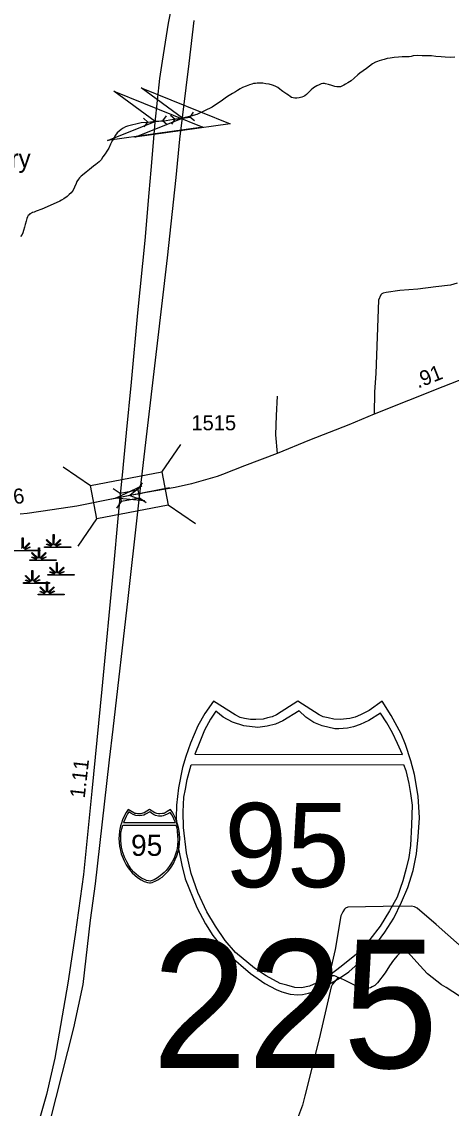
# Model space of a CAD drawing. Extents: x 2220236 to 2384410, y 720751 to 894131.
# Drawn here: x 2351875 to 2355445, y 852126 to 861155 of the extents above; entities that cross this region are included whole.
import ezdxf

# ---------------------------------------------------------------- set-up
doc = ezdxf.new("R2010")
doc.units = 0
doc.layers.add('Default', color=7, linetype='Continuous')

msp = doc.modelspace()

# ---------------------------------------------------------------- linework, layer by layer
at = {"layer": 'Default'}
for p, q in [((2353300.8, 860404.5), (2353271.5, 860363.1)), ((2353300.8, 860404.5), (2353271.5, 860363.1)), ((2352886, 860354), (2352924.4, 860320.7)), ((2352886, 860354), (2352924.4, 860320.7)), ((2352893.2, 860280.6), (2352924.4, 860320.7)), ((2352893.2, 860280.6), (2352924.4, 860320.7)), ((2352924.4, 860320.7), (2353044.7, 860332.6)), ((2352924.4, 860320.7), (2353044.7, 860332.6)), ((2353075.8, 860372.7), (2353044.7, 860332.6)), ((2353075.8, 860372.7), (2353044.7, 860332.6)), ((2353083.1, 860299.3), (2353044.7, 860332.6)), ((2353083.1, 860299.3), (2353044.7, 860332.6)), ((2353112, 860377.7), (2353151.7, 860346.1)), ((2353112, 860377.7), (2353151.7, 860346.1)), ((2353122.4, 860304.7), (2353151.7, 860346.1)), ((2353122.4, 860304.7), (2353151.7, 860346.1)), ((2353151.7, 860346.1), (2353271.5, 860363.1)), ((2353151.7, 860346.1), (2353271.5, 860363.1)), ((2353311.2, 860331.5), (2353271.5, 860363.1)), ((2353311.2, 860331.5), (2353271.5, 860363.1)), ((2353041, 857413), (2353196.5, 857641)), ((2352218.8, 857457.5), (2352446.8, 857302)), ((2352635.1, 857277.1), (2352692.1, 857238.2)), ((2352840.7, 857266), (2352879.5, 857322.9)), ((2352666.3, 857111.9), (2352705.2, 857168.9)), ((2352853.5, 857198.2), (2352910.5, 857159.3)), ((2353092.2, 857141.8), (2353320.2, 856986.3)), ((2352343.7, 856796.6), (2352499.2, 857024.6)), ((2353468, 855509.1), (2353397.1, 855406.3)), ((2353648.4, 855394.7), (2353468, 855509.1)), ((2354171.2, 855509.1), (2353994, 855394.7)), ((2354348.1, 855394.7), (2354171.2, 855509.1)), ((2354761.9, 855432.4), (2354690.9, 855394.7)), ((2354870.8, 855509.1), (2354761.9, 855432.4)), ((2354945.8, 855390.7), (2354870.8, 855509.1)), ((2353397.1, 855406.3), (2353339.2, 855304.6)), ((2353445.5, 855358.5), (2353394.8, 855267.1)), ((2353489.4, 855426.1), (2353445.5, 855358.5)), ((2353548.4, 855377), (2353489.4, 855426.1)), ((2353627.9, 855335.6), (2353548.4, 855377)), ((2353690.5, 855374.4), (2353648.4, 855394.7)), ((2353728, 855366.5), (2353690.5, 855374.4)), ((2353775.5, 855358), (2353728, 855366.5)), ((2353821.7, 855356.6), (2353775.5, 855358)), ((2353882.3, 855359.5), (2353821.7, 855356.6)), ((2353918.9, 855369.7), (2353882.3, 855359.5)), ((2353956.9, 855377.6), (2353918.9, 855369.7)), ((2353994, 855394.7), (2353956.9, 855377.6)), ((2354044.7, 855345.1), (2353984.1, 855318.4)), ((2354181.5, 855427.9), (2354044.7, 855345.1)), ((2354235.6, 855377), (2354181.5, 855427.9)), ((2354302.4, 855332.4), (2354235.6, 855377)), ((2354381.1, 855378.5), (2354348.1, 855394.7)), ((2354421.5, 855369.7), (2354381.1, 855378.5)), ((2354469.3, 855358.8), (2354421.5, 855369.7)), ((2354520.9, 855356.6), (2354469.3, 855358.8)), ((2354602.9, 855366.5), (2354520.9, 855356.6)), ((2354647.5, 855375.2), (2354602.9, 855366.5)), ((2354690.9, 855394.7), (2354647.5, 855375.2)), ((2354759.1, 855347.8), (2354688.6, 855314.5)), ((2354855.9, 855408.8), (2354759.1, 855347.8)), ((2354910.8, 855329.2), (2354855.9, 855408.8)), ((2355029.2, 855237), (2354945.8, 855390.7)), ((2353339.2, 855304.6), (2353277.7, 855160.9)), ((2353394.8, 855267.1), (2353354.2, 855172.4)), ((2353720.2, 855303.8), (2353627.9, 855335.6)), ((2353837.9, 855291), (2353720.2, 855303.8)), ((2353914.2, 855300.6), (2353837.9, 855291)), ((2353984.1, 855318.4), (2353914.2, 855300.6)), ((2354372.6, 855303.7), (2354302.4, 855332.4)), ((2354476.3, 855280.2), (2354372.6, 855303.7)), ((2354509.6, 855278.3), (2354476.3, 855280.2)), ((2354583.9, 855284.1), (2354509.6, 855278.3)), ((2354631.9, 855294.9), (2354583.9, 855284.1)), ((2354688.6, 855314.5), (2354631.9, 855294.9)), ((2354955.8, 855246.9), (2354910.8, 855329.2)), ((2353277.7, 855160.9), (2353239.6, 855049.6)), ((2353354.2, 855172.4), (2353312.8, 855067.7)), ((2354998.8, 855156.8), (2354955.8, 855246.9)), ((2355065.1, 855150.3), (2355029.2, 855237)), ((2353312.8, 855067.7), (2355039, 855067.2)), ((2355039, 855067.2), (2354998.8, 855156.8)), ((2355109.3, 855014.5), (2355065.1, 855150.3)), ((2353239.6, 855049.6), (2353212.4, 854958.1)), ((2353251.1, 854857.2), (2353282.6, 854981.1)), ((2353282.6, 854981.1), (2355049.2, 854981.9)), ((2355049.2, 854981.9), (2355067.7, 854933.2)), ((2355138.4, 854901.1), (2355109.3, 855014.5)), ((2353212.4, 854958.1), (2353178.9, 854790.3)), ((2355067.7, 854933.2), (2355093.2, 854825)), ((2355169.3, 854718.9), (2355138.4, 854901.1)), ((2353235.5, 854776.9), (2353251.1, 854857.2)), ((2355093.2, 854825), (2355106.5, 854741.7)), ((2353178.9, 854790.3), (2353161.7, 854644.1)), ((2353215.9, 854588.9), (2353223.7, 854712.3)), ((2353223.7, 854712.3), (2353235.5, 854776.9)), ((2355106.5, 854741.7), (2355120.2, 854645.7)), ((2355180.1, 854540.7), (2355169.3, 854718.9)), ((2353161.7, 854644.1), (2353158.7, 854540.7)), ((2355120.2, 854645.7), (2355115.4, 854481.2)), ((2353158.7, 854540.7), (2353177.6, 854282.6)), ((2353218.8, 854460.6), (2353215.9, 854588.9)), ((2355170.6, 854382.4), (2355180.1, 854540.7)), ((2353245.3, 854250.1), (2353218.8, 854460.6)), ((2355115.4, 854481.2), (2355107.5, 854310.9)), ((2355156.3, 854239.6), (2355170.6, 854382.4)), ((2353177.6, 854282.6), (2353205.8, 854145.2)), ((2355107.5, 854310.9), (2355091.8, 854210)), ((2353284.4, 854077.8), (2353245.3, 854250.1)), ((2355091.8, 854210), (2355070.9, 854118.3)), ((2355128.1, 854102.7), (2355156.3, 854239.6)), ((2353205.8, 854145.2), (2353234.7, 854034.1)), ((2353338.2, 853918.2), (2353284.4, 854077.8)), ((2355070.9, 854118.3), (2355042.3, 854016.4)), ((2355085.4, 853961.4), (2355128.1, 854102.7)), ((2353234.7, 854034.1), (2353330.2, 853793.9)), ((2355042.3, 854016.4), (2354996.1, 853881.1)), ((2353414.6, 853759.5), (2353338.2, 853918.2)), ((2355031.6, 853837.7), (2355085.4, 853961.4)), ((2354996.1, 853881.1), (2354932.5, 853766.5)), ((2354967.3, 853705.1), (2355031.6, 853837.7)), ((2353330.2, 853793.9), (2353402, 853659.4)), ((2353486, 853639.1), (2353414.6, 853759.5)), ((2354932.5, 853766.5), (2354853, 853639.2)), ((2353402, 853659.4), (2353463.6, 853562.8)), ((2353566.2, 853521.6), (2353486, 853639.1)), ((2354853, 853639.2), (2354767.1, 853527.7)), ((2354894.3, 853589.1), (2354967.3, 853705.1)), ((2353463.6, 853562.8), (2353549.9, 853454.1)), ((2354802.4, 853464.9), (2354894.3, 853589.1)), ((2353549.9, 853454.1), (2353596.7, 853402.2)), ((2353652, 853421.1), (2353566.2, 853521.6)), ((2354729.7, 853481.4), (2354658.9, 853406.8)), ((2354698.2, 853355.2), (2354802.4, 853464.9)), ((2354767.1, 853527.7), (2354729.7, 853481.4)), ((2353596.7, 853402.2), (2353775.9, 853245.6)), ((2353811.1, 853290.6), (2353652, 853421.1)), ((2354658.9, 853406.8), (2354530.1, 853303.3)), ((2354593.7, 853260.4), (2354698.2, 853355.2)), ((2353906.5, 853226.9), (2353811.1, 853290.6)), ((2354530.1, 853303.3), (2354435.9, 853233)), ((2353775.9, 853245.6), (2353895.6, 853163.8)), ((2354024.2, 853163.2), (2353906.5, 853226.9)), ((2354435.9, 853233), (2354323.3, 853166.4)), ((2354449.3, 853169.1), (2354516.3, 853208.4)), ((2354516.3, 853208.4), (2354593.7, 853260.4)), ((2353895.6, 853163.8), (2353991.2, 853112.2)), ((2353991.2, 853112.2), (2354036.2, 853095.1)), ((2354078, 853148.5), (2354024.2, 853163.2)), ((2354036.2, 853095.1), (2354106.5, 853075.5)), ((2354144.6, 853130.9), (2354078, 853148.5)), ((2354199.4, 853127), (2354144.6, 853130.9)), ((2354266, 853141), (2354199.4, 853127)), ((2354209, 853071.8), (2354260, 853081.7)), ((2354260, 853081.7), (2354309.6, 853098)), ((2354323.3, 853166.4), (2354266, 853141)), ((2354309.6, 853098), (2354366, 853123)), ((2354366, 853123), (2354449.3, 853169.1)), ((2354106.5, 853075.5), (2354171.2, 853068.2)), ((2354171.2, 853068.2), (2354209, 853071.8))]:
    msp.add_line(p, q, dxfattribs=at)
for points in [[(2353160, 861473.2), (2353091.8, 861144), (2353041.2, 860826.5), (2353019.8, 860684.3), (2352982.8, 860316.1), (2352947.8, 859922.6), (2352932.2, 859733.7), (2352899.1, 859336.3), (2352838.7, 858736.3), (2352784.2, 858159.7), (2352743.3, 857739), (2352708.8, 857387.3), (2352690.5, 857200.7)], [(2353160, 861473.2), (2353091.8, 861144), (2353041.2, 860826.5), (2353019.8, 860684.3), (2352982.8, 860316.1), (2352947.8, 859922.6), (2352932.2, 859733.7), (2352899.1, 859336.3), (2352838.7, 858736.3), (2352784.2, 858159.7), (2352743.3, 857739), (2352708.8, 857387.3), (2352690.5, 857200.7)], [(2352855.9, 857232.9), (2352878.4, 857419.4), (2352906.9, 857659.1), (2352997.4, 858436.3), (2353087, 859194.1), (2353159, 859860.3), (2353190.1, 860177.8), (2353266.1, 860809), (2353308.9, 861165.4)], [(2352855.9, 857232.9), (2352878.4, 857419.4), (2352906.9, 857659.1), (2352997.4, 858436.3), (2353087, 859194.1), (2353159, 859860.3), (2353190.1, 860177.8), (2353266.1, 860809), (2353308.9, 861165.4)], [(2355474.4, 860860.4), (2355438.4, 860858.3), (2355394.4, 860859.8), (2355360.4, 860863.3), (2355318.2, 860867.2), (2355281.3, 860870.6), (2355241.6, 860870.6), (2355202.2, 860871.6), (2355164.1, 860873.4), (2355128.1, 860870.9), (2355112.2, 860866.3), (2355096.5, 860864), (2355038.4, 860863.3), (2355008, 860861.1), (2354970.4, 860857.2), (2354936.5, 860852.6), (2354913, 860848.3), (2354886.7, 860841.3), (2354864.6, 860835.5), (2354847.4, 860830.9), (2354832.5, 860825.3), (2354814.8, 860818.7), (2354791.1, 860804.6), (2354765.2, 860786.5), (2354739.5, 860765.7), (2354711.7, 860747.2), (2354685.9, 860727.4), (2354668.1, 860712.6), (2354638.4, 860684.5), (2354612.7, 860664.4), (2354586.7, 860647.9), (2354566.9, 860635.6), (2354553.1, 860627.5), (2354541.2, 860621.4), (2354525.1, 860614.8), (2354495.3, 860613), (2354477.1, 860616.2), (2354453.1, 860624.4), (2354425.2, 860633.7), (2354401, 860639.3), (2354391.1, 860641.5), (2354378.9, 860641.7), (2354362.9, 860639.4), (2354347.2, 860631.5), (2354327.2, 860620.9), (2354301.2, 860606.7), (2354281.6, 860588.5), (2354257.9, 860566.2), (2354242.2, 860550.1), (2354228.2, 860539.7), (2354216.3, 860533.3), (2354202.4, 860527.1), (2354182.3, 860521.4), (2354160.4, 860518.8), (2354146.3, 860518.3), (2354131.1, 860521.6), (2354117.8, 860526), (2354106.4, 860532.1), (2354092.7, 860544), (2354077.9, 860553.9), (2354045.8, 860575.5), (2354033.4, 860583.2), (2354019.4, 860595.1), (2354003.4, 860609.3), (2353981, 860620.5), (2353959, 860628.8), (2353933.1, 860635.9), (2353903.1, 860639.6), (2353878.9, 860643.5), (2353858.9, 860645), (2353842.8, 860645.3), (2353831, 860644.9), (2353816.9, 860642.7), (2353802.9, 860640.4), (2353787, 860636.5), (2353767.6, 860629.8), (2353741.1, 860619.9), (2353711.4, 860607.2), (2353691.5, 860597.1)], [(2353691.5, 860597.1), (2353669.7, 860582.5), (2353651.8, 860572.6), (2353627.3, 860559.4), (2353598.2, 860541.8), (2353576.1, 860527.8), (2353544.6, 860503.5), (2353524.6, 860488.6), (2353502.8, 860474.6), (2353457.1, 860444.1), (2353331.8, 860383.8), (2353282, 860369.2), (2353211.6, 860354.6), (2353137.5, 860342.5), (2353074.4, 860331.5), (2352984.5, 860326.7), (2352925.1, 860318.2), (2352868, 860313.3), (2352754.9, 860287.4), (2352737.1, 860281.7), (2352719.2, 860270.2), (2352702.6, 860259), (2352685.4, 860244.2), (2352669.6, 860230.4), (2352653.9, 860212.7), (2352642.3, 860192.5), (2352626.6, 860165.6), (2352613, 860137.8), (2352599.2, 860105.4), (2352583.5, 860079.2), (2352567.7, 860057.2), (2352550.1, 860031.2), (2352534.3, 860008.2), (2352517.9, 859991.2), (2352490.9, 859968.1), (2352473.1, 859954.2), (2352437.5, 859927.2), (2352409.5, 859904.7), (2352380, 859880.5), (2352367.9, 859870.2), (2352354, 859856.5), (2352346.3, 859846.3), (2352334.5, 859827.8), (2352326.7, 859810.4), (2352313.2, 859780.3), (2352301.4, 859755.8), (2352285.5, 859733.9), (2352269.8, 859717.8), (2352252, 859702.9), (2352226.2, 859683.2), (2352206.3, 859672.5), (2352190.6, 859664.3), (2352136.7, 859640.1), (2352043.3, 859598.6), (2351995.4, 859580.2), (2351977.6, 859573.6), (2351965.7, 859569.8), (2351955.7, 859563.8), (2351943.8, 859557.4), (2351935.9, 859551.5), (2351929.9, 859545.3), (2351924.2, 859533), (2351918.2, 859518.6), (2351911.9, 859496.4), (2351904.8, 859468.8), (2351899.1, 859446.6), (2351891.3, 859420.7), (2351885.6, 859400.8), (2351877.6, 859386.6), (2351865.8, 859370.4)], [(2357204, 859144.5), (2357055.4, 859045.7), (2356828.1, 858894), (2356548.6, 858706.8), (2356368.7, 858583.6), (2356233, 858493.1), (2356109.9, 858425.7), (2355954.8, 858355.9), (2355757.8, 858271.6), (2355376.4, 858121.6), (2354804.6, 857894.3), (2354592.6, 857806.5), (2354267.4, 857677.8), (2353998.2, 857567.2), (2353728.1, 857463.5), (2353543.6, 857393.2)], [(2357204, 859144.5), (2357055.4, 859045.7), (2356828.1, 858894), (2356548.6, 858706.8), (2356368.7, 858583.6), (2356233, 858493.1), (2356109.9, 858425.7), (2355954.8, 858355.9), (2355757.8, 858271.6), (2355376.4, 858121.6), (2354804.6, 857894.3), (2354592.6, 857806.5), (2354267.4, 857677.8), (2353998.2, 857567.2), (2353728.1, 857463.5), (2353543.6, 857393.2)], [(2355495.4, 858982.2), (2355439.7, 858965.5), (2355317.8, 858952.1), (2355166.1, 858932.3), (2355018.3, 858920.5), (2354904.5, 858905), (2354880.6, 858898.8), (2354868.6, 858892.7), (2354858.7, 858884.5), (2354841.3, 858840.4), (2354818.6, 858232.2), (2354808.4, 858080.1), (2354804.6, 857894.3)], [(2353999.2, 858042.4), (2353991.1, 857882.4), (2353985, 857722.5), (2353998.2, 857567.2)], [(2353543.6, 857393.2), (2353499.7, 857376.4), (2353286.6, 857314.8), (2353151.6, 857284), (2352990.6, 857258), (2352910.1, 857243.7), (2352855.9, 857232.9)], [(2353543.6, 857393.2), (2353499.7, 857376.4), (2353286.6, 857314.8), (2353151.6, 857284), (2352990.6, 857258), (2352910.1, 857243.7), (2352855.9, 857232.9)], [(2353103.9, 857281.1), (2352776, 857217.5), (2352442.5, 857152.3)], [(2352690.5, 857200.7), (2352333.1, 857130.8), (2352129.4, 857097.6), (2351920.2, 857068.4), (2351861, 857062)], [(2352690.5, 857200.7), (2352333.1, 857130.8), (2352129.4, 857097.6), (2351920.2, 857068.4), (2351861, 857062)], [(2352690.5, 857200.7), (2352674.3, 857027.8), (2352637, 856628.8), (2352539.6, 855608), (2352457.9, 854762.6), (2352389.7, 854069.1), (2352319.1, 853571.2), (2352257.4, 853166.3), (2352149.5, 852541.6), (2352082, 852240.7), (2351895, 851592.9)], [(2352690.5, 857200.7), (2352674.3, 857027.8), (2352637, 856628.8), (2352539.6, 855608), (2352457.9, 854762.6), (2352389.7, 854069.1), (2352319.1, 853571.2), (2352257.4, 853166.3), (2352149.5, 852541.6), (2352082, 852240.7), (2351895, 851592.9)], [(2351968.3, 851450.2), (2352307.5, 852796.1), (2352384.6, 853154.7), (2352447.2, 853689.3), (2352488, 853991.2), (2352525, 854310.7), (2352604.9, 855021.7), (2352634.1, 855276.9), (2352758.7, 856361.9), (2352836.8, 857058.6), (2352855.9, 857232.9)], [(2351968.3, 851450.2), (2352307.5, 852796.1), (2352384.6, 853154.7), (2352447.2, 853689.3), (2352488, 853991.2), (2352525, 854310.7), (2352604.9, 855021.7), (2352634.1, 855276.9), (2352758.7, 856361.9), (2352836.8, 857058.6), (2352855.9, 857232.9)], [(2352855.9, 857232.9), (2352773.9, 857217), (2352690.5, 857200.7)], [(2351872.7, 856780.2), (2351879, 856782.6), (2351879, 856865.7), (2351886.3, 856865.7), (2351886.2, 856782.6), (2351892.6, 856780.2), (2351937.9, 856825.7), (2351943, 856820.6), (2351898.6, 856776), (2351900.6, 856772.4), (2351941.5, 856791), (2351943.9, 856786), (2351902.9, 856768.2), (2351904.6, 856765.3), (2352025.6, 856765.2), (2352025.6, 856758.1), (2351808.1, 856758.1)], [(2355725.3, 853297.2), (2355586.9, 853417), (2355319.3, 853654), (2355160.9, 853790), (2355138.5, 853801.2), (2355116.1, 853805.4), (2354877.9, 853804), (2354586.4, 853798.4), (2354566.8, 853790), (2354558.4, 853781.6), (2354544.4, 853759.2), (2354527.6, 853724.1), (2354479.9, 853446.5), (2354447.7, 853302.1), (2354444.9, 853262.8), (2354447.7, 853241.8), (2354456.1, 853229.2), (2354472.9, 853229.2), (2354486.9, 853225), (2354505.1, 853213.7)], [(2355513, 853057.4), (2355403.8, 853130.8), (2355365.5, 853152.5), (2355248.2, 853244.6), (2355185.1, 853314), (2355111.5, 853391.8), (2355090.4, 853414.9), (2355070.6, 853421.3), (2355055.8, 853423.4), (2355039, 853421.3), (2355015.9, 853412.8), (2354994.9, 853393.9), (2354965.5, 853358.2), (2354931.8, 853309.8), (2354896.1, 853253), (2354831.4, 853168), (2354809.2, 853147.8), (2354786.8, 853135.2), (2354774.2, 853128.2), (2354753.2, 853122.6), (2354736.1, 853120.9), (2354684.5, 853132.4), (2354641.1, 853150.6), (2354562.6, 853188.5), (2354526.2, 853203.9), (2354505.1, 853213.7)], [(2354505.1, 853213.7), (2354457.5, 853159), (2354446.3, 853136.6), (2354346.1, 852703.3), (2354227, 852229.4), (2354208.8, 852152.3), (2354167.4, 852041.5), (2354136.6, 851964.4), (2354094.6, 851874.7)]]:
    msp.add_lwpolyline(points, dxfattribs=at)
for points in [[(2352640, 860577.8), (2353381.5, 860277.7), (2352589.3, 860166.8), (2352984.5, 860326.7)], [(2352867, 860605.7), (2353608.6, 860305.6), (2352816.3, 860194.7), (2353211.6, 860354.6)], [(2352446.8, 857302), (2353040.7, 857414.3), (2353093.1, 857136.8), (2352499.2, 857024.6)], [(2352896.9, 857175), (2352653.9, 857195.3), (2352874.5, 857299.2), (2352773.9, 857216.9)], [(2352692.1, 857238.2), (2352840.6, 857266.3), (2352853.7, 857196.9), (2352705.2, 857168.9)], [(2352065.3, 856792.3), (2352117.9, 856792.4), (2352119.9, 856796), (2352081.7, 856810.8), (2352084.6, 856816), (2352122.3, 856800.3), (2352123.9, 856803.1), (2352079.5, 856847.7), (2352084.6, 856852.8), (2352129.9, 856807.3), (2352136.2, 856809.7), (2352136.2, 856892.8), (2352143.5, 856892.8), (2352143.4, 856809.7), (2352149.8, 856807.3), (2352195.1, 856852.8), (2352200.2, 856847.7), (2352155.8, 856803.1), (2352157.8, 856799.5), (2352198.7, 856818.1), (2352201.1, 856813.1), (2352160.1, 856795.3), (2352161.8, 856792.4), (2352282.8, 856792.3), (2352282.8, 856785.2), (2352065.3, 856785.2)], [(2351943.5, 856683.9), (2351996.1, 856684), (2351998.1, 856687.6), (2351959.8, 856702.4), (2351962.7, 856707.6), (2352000.5, 856691.9), (2352002.1, 856694.7), (2351957.6, 856739.3), (2351962.8, 856744.4), (2352008, 856698.9), (2352014.4, 856701.3), (2352014.4, 856784.4), (2352021.6, 856784.4), (2352021.6, 856701.3), (2352027.9, 856698.9), (2352073.2, 856744.4), (2352078.4, 856739.3), (2352033.9, 856694.7), (2352035.9, 856691.1), (2352076.8, 856709.7), (2352079.3, 856704.7), (2352038.3, 856686.9), (2352039.9, 856684), (2352161, 856683.9), (2352161, 856676.8), (2351943.5, 856676.8)], [(2352092.4, 856561.9), (2352145, 856562), (2352147, 856565.6), (2352108.7, 856580.5), (2352111.6, 856585.7), (2352149.4, 856569.9), (2352151, 856572.8), (2352106.5, 856617.3), (2352111.7, 856622.5), (2352156.9, 856577), (2352163.3, 856579.4), (2352163.3, 856662.5), (2352170.5, 856662.5), (2352170.5, 856579.4), (2352176.8, 856577), (2352222.1, 856622.5), (2352227.3, 856617.3), (2352182.8, 856572.8), (2352184.8, 856569.2), (2352225.7, 856587.8), (2352228.2, 856582.8), (2352187.2, 856564.9), (2352188.8, 856562), (2352309.9, 856561.9), (2352309.9, 856554.8), (2352092.4, 856554.8)], [(2351889.3, 856494.2), (2351941.9, 856494.3), (2351943.9, 856497.9), (2351905.7, 856512.7), (2351908.6, 856517.9), (2351946.3, 856502.2), (2351947.9, 856505), (2351903.5, 856549.6), (2351908.6, 856554.7), (2351953.9, 856509.2), (2351960.2, 856511.6), (2351960.2, 856594.7), (2351967.5, 856594.7), (2351967.5, 856511.6), (2351973.8, 856509.2), (2352019.1, 856554.7), (2352024.2, 856549.6), (2351979.8, 856505), (2351981.8, 856501.4), (2352022.7, 856520), (2352025.1, 856515), (2351984.2, 856497.2), (2351985.8, 856494.3), (2352106.8, 856494.2), (2352106.8, 856487.1), (2351889.3, 856487.1)], [(2352011.1, 856399.3), (2352063.8, 856399.4), (2352065.8, 856403), (2352027.5, 856417.9), (2352030.4, 856423.1), (2352068.2, 856407.3), (2352069.7, 856410.2), (2352025.3, 856454.7), (2352030.4, 856459.9), (2352075.7, 856414.4), (2352082.1, 856416.8), (2352082.1, 856499.8), (2352089.3, 856499.8), (2352089.3, 856416.8), (2352095.6, 856414.4), (2352140.9, 856459.9), (2352146.1, 856454.7), (2352101.6, 856410.2), (2352103.6, 856406.6), (2352144.5, 856425.2), (2352147, 856420.2), (2352106, 856402.3), (2352107.6, 856399.4), (2352228.6, 856399.3), (2352228.6, 856392.2), (2352011.1, 856392.2)], [(2352936.6, 854000.1), (2352946, 854001), (2352958.8, 854003.4), (2352971.2, 854007.5), (2352985.3, 854013.7), (2353006.1, 854025.3), (2353022.9, 854035.1), (2353042.2, 854048.1), (2353068.3, 854071.8), (2353094.4, 854099.2), (2353117.4, 854130.3), (2353135.6, 854159.3), (2353151.7, 854192.4), (2353165.1, 854223.3), (2353175.8, 854258.7), (2353182.8, 854292.9), (2353186.4, 854328.6), (2353188.8, 854368.2), (2353186.1, 854412.7), (2353178.4, 854458.3), (2353171.1, 854486.6), (2353160.1, 854520.6), (2353151.1, 854542.3), (2353130.2, 854580.7), (2353111.5, 854610.3), (2353084.3, 854591.1), (2353066.5, 854581.7), (2353055.6, 854576.8), (2353044.5, 854574.6), (2353024, 854572.1), (2353011.1, 854572.7), (2352999.2, 854575.4), (2352989, 854577.6), (2352980.8, 854581.7), (2352936.6, 854610.3), (2352892.3, 854581.7), (2352883, 854577.4), (2352873.5, 854575.4), (2352864.3, 854572.9), (2352849.2, 854572.1), (2352837.6, 854572.5), (2352825.8, 854574.6), (2352816.4, 854576.6), (2352805.9, 854581.7), (2352760.8, 854610.3), (2352743, 854584.6), (2352728.6, 854559.2), (2352713.2, 854523.2), (2352703.7, 854495.4), (2352696.9, 854472.5), (2352688.5, 854430.6), (2352684.2, 854394), (2352683.4, 854368.2), (2352688.2, 854303.7), (2352695.2, 854269.3), (2352702.5, 854241.5), (2352726.3, 854181.5), (2352744.3, 854147.9), (2352759.7, 854123.7), (2352781.2, 854096.5), (2352793, 854083.6), (2352837.7, 854044.4), (2352867.7, 854024), (2352891.6, 854011.1), (2352902.8, 854006.8), (2352920.4, 854001.9)], [(2352766.1, 854589.5), (2352755.1, 854572.6), (2352742.5, 854549.8), (2352732.3, 854526.1), (2352722, 854499.9), (2353153.5, 854499.8), (2353143.5, 854522.2), (2353132.7, 854544.7), (2353121.5, 854565.3), (2353107.7, 854585.2), (2353083.5, 854570), (2353065.9, 854561.6), (2353051.7, 854556.7), (2353039.8, 854554), (2353021.2, 854552.6), (2353012.8, 854553.1), (2352986.9, 854558.9), (2352969.4, 854566.1), (2352952.7, 854577.3), (2352939.1, 854590), (2352904.9, 854569.3), (2352889.8, 854562.6), (2352872.3, 854558.2), (2352853.2, 854555.8), (2352823.8, 854559), (2352800.8, 854566.9), (2352780.9, 854577.3)], [(2353156.1, 854478.5), (2353160.7, 854466.3), (2353167.1, 854439.3), (2353170.4, 854418.4), (2353173.8, 854394.4), (2353172.6, 854353.3), (2353170.6, 854310.7), (2353166.7, 854285.5), (2353161.5, 854262.6), (2353154.3, 854237.1), (2353142.8, 854203.3), (2353126.9, 854174.6), (2353107, 854142.8), (2353085.5, 854114.9), (2353076.2, 854103.4), (2353058.5, 854084.7), (2353026.3, 854058.8), (2353002.8, 854041.2), (2352974.6, 854024.6), (2352960.3, 854018.2), (2352943.6, 854014.8), (2352929.9, 854015.7), (2352913.3, 854020.1), (2352899.8, 854023.8), (2352870.4, 854039.7), (2352846.5, 854055.7), (2352806.8, 854088.3), (2352785.3, 854113.4), (2352765.3, 854142.8), (2352747.4, 854172.9), (2352728.3, 854212.6), (2352714.9, 854252.5), (2352705.1, 854295.5), (2352698.5, 854348.2), (2352697.7, 854380.2), (2352699.7, 854411.1), (2352702.6, 854427.2), (2352706.6, 854447.3), (2352714.4, 854478.3)]]:
    msp.add_lwpolyline(points, close=True, dxfattribs=at)

# ---------------------------------------------------------------- texts
for s, height, p in [('Cemetery', 150, (2351080, 859943.4)), ('1515', 125, (2353285.3, 857760.1)), ('95', 700, (2353559.7, 853963.3)), ('95', 175, (2352783.7, 854223.8)), ('225', 1066.27, (2352958.3, 852460.6))]:
    msp.add_text(s, height=height, dxfattribs=at).set_placement(p)
for s, rotation, p in [('.91', 21.67784, (2355169.4, 858106.5)), ('.36', 6.15199, (2351671.9, 857131.1)), ('1.11', 83.47142, (2352398.4, 854698.6))]:
    msp.add_text(s, height=125, rotation=rotation, dxfattribs=at).set_placement(p)

doc.saveas('drawing.dxf')
